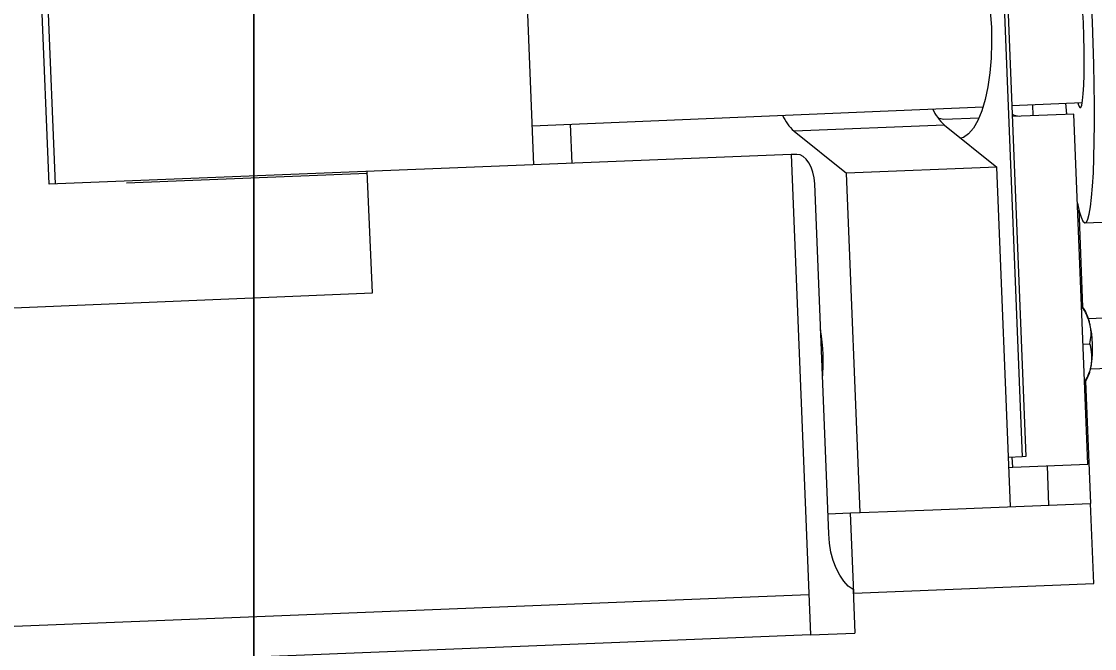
# Model space of a CAD drawing. Extents: x 9538 to 81668, y 7600 to 11751.
# Drawn here: x 15094.89 to 15100.48, y 9732.75 to 9736.01 of the extents above; entities that cross this region are included whole.
import ezdxf

# ---------------------------------------------------------------- set-up
doc = ezdxf.new("R2010")
doc.units = 0
doc.layers.add('DsnShtMinorGrid16', color=7, linetype='Continuous')
doc.layers.add('dsnStdTable', color=7, linetype='Continuous')

msp = doc.modelspace()

# ---------------------------------------------------------------- linework, layer by layer
at = {"layer": 'DsnShtMinorGrid16'}
for p, q in [((15096.0995, 9626.6588), (15096.0995, 9744.8878)), ((15096.0995, 9744.8878), (15096.0995, 9626.6588))]:
    msp.add_line(p, q, dxfattribs=at)
at = {"layer": 'dsnStdTable'}
for p, q in [((15099.9202, 9738.2258), (15100.0993, 9733.7502)), ((15099.9202, 9738.2258), (15100.0993, 9733.7502)), ((15099.9399, 9738.2266), (15100.1189, 9733.751)), ((15099.9399, 9738.2266), (15100.1189, 9733.751)), ((15097.557, 9735.2685), (15097.5073, 9736.5092)), ((15097.557, 9735.2685), (15097.5073, 9736.5092)), ((15095.034, 9735.1676), (15094.9844, 9736.4083)), ((15095.034, 9735.1676), (15094.9844, 9736.4083)), ((15095.0667, 9735.1689), (15095.017, 9736.4096)), ((15095.0667, 9735.1689), (15095.017, 9736.4096)), ((15097.5488, 9735.4723), (15099.8952, 9735.5706)), ((15097.5488, 9735.4723), (15099.8952, 9735.5706)), ((15100.0458, 9735.577), (15100.4119, 9735.5924)), ((15100.0458, 9735.577), (15100.4119, 9735.5924)), ((15100.1571, 9735.5248), (15100.1549, 9735.5816)), ((15100.1571, 9735.5248), (15100.1549, 9735.5816)), ((15100.3254, 9735.5888), (15100.3299, 9735.5317)), ((15100.3254, 9735.5888), (15100.3299, 9735.5317)), ((15099.692, 9735.5061), (15099.874, 9735.5134)), ((15099.692, 9735.5061), (15099.874, 9735.5134)), ((15100.3681, 9735.5332), (15100.0481, 9735.5204)), ((15100.3681, 9735.5332), (15100.0481, 9735.5204)), ((15100.4409, 9733.7117), (15100.3681, 9735.5332)), ((15100.4409, 9733.7117), (15100.3681, 9735.5332)), ((15097.7569, 9735.2765), (15097.7488, 9735.4801)), ((15097.7569, 9735.2765), (15097.7488, 9735.4801)), ((15099.6942, 9735.4757), (15098.9117, 9735.4444)), ((15099.6942, 9735.4757), (15098.9117, 9735.4444)), ((15098.9117, 9735.4444), (15099.1852, 9735.2253)), ((15098.9117, 9735.4444), (15099.1852, 9735.2253)), ((15099.6942, 9735.4757), (15099.9677, 9735.2565)), ((15099.6942, 9735.4757), (15099.9677, 9735.2565)), ((15098.8971, 9735.3221), (15095.034, 9735.1676)), ((15098.8971, 9735.3221), (15095.034, 9735.1676)), ((15098.926, 9735.3233), (15098.8971, 9735.3221)), ((15098.926, 9735.3233), (15098.8971, 9735.3221)), ((15098.8971, 9735.3221), (15098.997, 9732.8241)), ((15098.8971, 9735.3221), (15098.997, 9732.8241)), ((15096.69, 9735.2241), (15095.4367, 9735.174)), ((15096.69, 9735.2241), (15095.4367, 9735.174)), ((15096.7167, 9734.6034), (15096.6901, 9735.2339)), ((15096.7167, 9734.6034), (15096.6901, 9735.2339)), ((15099.9677, 9735.2565), (15099.1852, 9735.2253)), ((15099.9677, 9735.2565), (15099.1852, 9735.2253)), ((15099.2559, 9733.46), (15099.1852, 9735.2253)), ((15099.2559, 9733.46), (15099.1852, 9735.2253)), ((15100.0383, 9733.4913), (15099.9677, 9735.2565)), ((15100.0383, 9733.4913), (15099.9677, 9735.2565)), ((15099.0919, 9733.3492), (15099.019, 9735.1706)), ((15099.0919, 9733.3492), (15099.019, 9735.1706)), ((15100.3934, 9735.0395), (15100.4138, 9734.5291)), ((15100.3934, 9735.0395), (15100.4138, 9734.5291)), ((15100.4266, 9734.9675), (15100.5594, 9734.9731)), ((15100.4266, 9734.9675), (15100.5594, 9734.9731)), ((15084.2663, 9734.0772), (15096.7167, 9734.6034)), ((15084.2663, 9734.0772), (15096.7167, 9734.6034)), ((15100.4187, 9734.5225), (15100.4079, 9734.5371)), ((15100.4187, 9734.5225), (15100.4079, 9734.5371)), ((15100.8137, 9734.4825), (15100.4444, 9734.4677)), ((15100.8137, 9734.4825), (15100.4444, 9734.4677)), ((15100.416, 9734.3362), (15100.4518, 9734.3377)), ((15100.416, 9734.3362), (15100.4518, 9734.3377)), ((15100.4549, 9734.2075), (15100.8241, 9734.2222)), ((15100.4549, 9734.2075), (15100.8241, 9734.2222)), ((15100.424, 9734.1354), (15100.4336, 9734.1508)), ((15100.424, 9734.1354), (15100.4336, 9734.1508)), ((15100.4292, 9734.1438), (15100.4547, 9733.5079)), ((15100.4292, 9734.1438), (15100.4547, 9733.5079)), ((15100.0993, 9733.7502), (15100.0281, 9733.7473)), ((15100.0993, 9733.7502), (15100.0281, 9733.7473)), ((15100.0497, 9733.6961), (15100.0476, 9733.7481)), ((15100.0497, 9733.6961), (15100.0476, 9733.7481)), ((15100.1189, 9733.751), (15100.0993, 9733.7502)), ((15100.1189, 9733.751), (15100.0993, 9733.7502)), ((15100.0301, 9733.6953), (15100.0497, 9733.6961)), ((15100.0301, 9733.6953), (15100.0497, 9733.6961)), ((15100.0497, 9733.6961), (15100.4409, 9733.7117)), ((15100.0497, 9733.6961), (15100.4409, 9733.7117)), ((15100.2382, 9733.4993), (15100.23, 9733.7033)), ((15100.2382, 9733.4993), (15100.23, 9733.7033)), ((15099.6345, 9733.4751), (15100.4547, 9733.5079)), ((15099.6345, 9733.4751), (15100.4547, 9733.5079)), ((15100.4713, 9733.0916), (15100.4547, 9733.5079)), ((15100.4713, 9733.0916), (15100.4547, 9733.5079)), ((15099.0877, 9733.4533), (15099.2056, 9733.458)), ((15099.0877, 9733.4533), (15099.2056, 9733.458)), ((15099.2056, 9733.458), (15099.2057, 9733.458)), ((15099.2223, 9733.0417), (15099.2056, 9733.458)), ((15099.2056, 9733.458), (15099.2057, 9733.458)), ((15099.2223, 9733.0417), (15099.2056, 9733.458)), ((15099.2057, 9733.458), (15099.2559, 9733.46)), ((15099.2057, 9733.458), (15099.2559, 9733.46)), ((15099.2559, 9733.46), (15099.6345, 9733.4751)), ((15099.2559, 9733.46), (15099.6345, 9733.4751)), ((15099.2194, 9733.0594), (15099.2284, 9732.8334)), ((15099.2194, 9733.0594), (15099.2284, 9732.8334)), ((15099.2223, 9733.0417), (15100.4713, 9733.0916)), ((15099.2223, 9733.0417), (15100.4713, 9733.0916)), ((15098.9887, 9733.0323), (15092.0653, 9732.7554)), ((15098.9887, 9733.0323), (15092.0653, 9732.7554)), ((15099.2201, 9733.0416), (15099.2223, 9733.0417)), ((15099.2201, 9733.0416), (15099.2223, 9733.0417)), ((15098.997, 9732.8241), (15092.0736, 9732.5472)), ((15098.997, 9732.8241), (15092.0736, 9732.5472)), ((15098.997, 9732.8241), (15099.2284, 9732.8334)), ((15098.997, 9732.8241), (15099.2284, 9732.8334))]:
    msp.add_line(p, q, dxfattribs=at)
for points in [[(15100.4643, 9736.0117), (15100.4592, 9736.1223), (15100.4532, 9736.2316), (15100.4464, 9736.3384), (15100.4389, 9736.4414), (15100.4307, 9736.5395), (15100.422, 9736.6316), (15100.413, 9736.7167), (15100.4034, 9736.7937), (15100.3937, 9736.8618), (15100.3838, 9736.9203), (15100.374, 9736.9684), (15100.3642, 9737.0056), (15100.3547, 9737.0316), (15100.3455, 9737.0459), (15100.3366, 9737.0485), (15100.3284, 9737.0393), (15100.3207, 9737.0184), (15100.3137, 9736.9861), (15100.3107, 9736.9673)], [(15100.4643, 9736.0117), (15100.4592, 9736.1223), (15100.4532, 9736.2316), (15100.4464, 9736.3384), (15100.4389, 9736.4414), (15100.4307, 9736.5395), (15100.422, 9736.6316), (15100.413, 9736.7167), (15100.4034, 9736.7937), (15100.3937, 9736.8618), (15100.3838, 9736.9203), (15100.374, 9736.9684), (15100.3642, 9737.0056), (15100.3547, 9737.0316), (15100.3455, 9737.0459), (15100.3366, 9737.0485), (15100.3284, 9737.0393), (15100.3207, 9737.0184), (15100.3137, 9736.9861), (15100.3107, 9736.9673)], [(15099.7343, 9736.5488), (15099.748, 9736.545), (15099.776, 9736.5288), (15099.8033, 9736.5013), (15099.8294, 9736.4631), (15099.8537, 9736.4151), (15099.8757, 9736.3581), (15099.8951, 9736.2934), (15099.9114, 9736.2222), (15099.9241, 9736.1461), (15099.9333, 9736.0665), (15099.9386, 9735.9851), (15099.9398, 9735.9036), (15099.937, 9735.8235), (15099.9304, 9735.7466), (15099.9198, 9735.6744), (15099.9057, 9735.6083), (15099.8883, 9735.5498), (15099.8679, 9735.5), (15099.845, 9735.4598), (15099.8199, 9735.4302), (15099.7933, 9735.4118), (15099.78, 9735.407)], [(15099.7343, 9736.5488), (15099.748, 9736.545), (15099.776, 9736.5288), (15099.8033, 9736.5013), (15099.8294, 9736.4631), (15099.8537, 9736.4151), (15099.8757, 9736.3581), (15099.8951, 9736.2934), (15099.9114, 9736.2222), (15099.9241, 9736.1461), (15099.9333, 9736.0665), (15099.9386, 9735.9851), (15099.9398, 9735.9036), (15099.937, 9735.8235), (15099.9304, 9735.7466), (15099.9198, 9735.6744), (15099.9057, 9735.6083), (15099.8883, 9735.5498), (15099.8679, 9735.5), (15099.845, 9735.4598), (15099.8199, 9735.4302), (15099.7933, 9735.4118), (15099.78, 9735.407)], [(15100.4174, 9736.0097), (15100.4138, 9736.0824), (15100.4094, 9736.1532), (15100.4043, 9736.2199), (15100.3986, 9736.2809), (15100.3925, 9736.3345), (15100.3861, 9736.3791), (15100.3795, 9736.4137), (15100.3731, 9736.4372), (15100.367, 9736.4489), (15100.3612, 9736.4487), (15100.3561, 9736.4364), (15100.3534, 9736.424)], [(15100.4174, 9736.0097), (15100.4138, 9736.0824), (15100.4094, 9736.1532), (15100.4043, 9736.2199), (15100.3986, 9736.2809), (15100.3925, 9736.3345), (15100.3861, 9736.3791), (15100.3795, 9736.4137), (15100.3731, 9736.4372), (15100.367, 9736.4489), (15100.3612, 9736.4487), (15100.3561, 9736.4364), (15100.3534, 9736.424)], [(15100.3866, 9735.07), (15100.3963, 9735.028), (15100.406, 9734.9964), (15100.4153, 9734.9762), (15100.4244, 9734.9678), (15100.433, 9734.9711), (15100.4409, 9734.9861), (15100.4482, 9735.0128), (15100.4549, 9735.0507), (15100.4607, 9735.0995), (15100.4656, 9735.1586), (15100.4695, 9735.2273), (15100.4725, 9735.3048), (15100.4745, 9735.3903), (15100.4753, 9735.4828), (15100.4752, 9735.5813), (15100.474, 9735.6846), (15100.4718, 9735.7916), (15100.4685, 9735.901), (15100.4643, 9736.0117)], [(15100.3866, 9735.07), (15100.3963, 9735.028), (15100.406, 9734.9964), (15100.4153, 9734.9762), (15100.4244, 9734.9678), (15100.433, 9734.9711), (15100.4409, 9734.9861), (15100.4482, 9735.0128), (15100.4549, 9735.0507), (15100.4607, 9735.0995), (15100.4656, 9735.1586), (15100.4695, 9735.2273), (15100.4725, 9735.3048), (15100.4745, 9735.3903), (15100.4753, 9735.4828), (15100.4752, 9735.5813), (15100.474, 9735.6846), (15100.4718, 9735.7916), (15100.4685, 9735.901), (15100.4643, 9736.0117)], [(15100.3885, 9735.5914), (15100.3922, 9735.5793), (15100.3984, 9735.5675), (15100.4041, 9735.5677), (15100.4093, 9735.58), (15100.4137, 9735.6039), (15100.4173, 9735.6389), (15100.4199, 9735.6839), (15100.4215, 9735.7378), (15100.4221, 9735.7991), (15100.4216, 9735.866), (15100.42, 9735.9369), (15100.4174, 9736.0097)], [(15100.3885, 9735.5914), (15100.3922, 9735.5793), (15100.3984, 9735.5675), (15100.4041, 9735.5677), (15100.4093, 9735.58), (15100.4137, 9735.6039), (15100.4173, 9735.6389), (15100.4199, 9735.6839), (15100.4215, 9735.7378), (15100.4221, 9735.7991), (15100.4216, 9735.866), (15100.42, 9735.9369), (15100.4174, 9736.0097)], [(15099.6651, 9735.5116), (15099.6668, 9735.5109), (15099.692, 9735.5061)], [(15099.6651, 9735.5116), (15099.6668, 9735.5109), (15099.692, 9735.5061)], [(15100.0476, 9735.5319), (15100.058, 9735.5266), (15100.0833, 9735.5218)], [(15100.0476, 9735.5319), (15100.058, 9735.5266), (15100.0833, 9735.5218)], [(15099.019, 9735.1706), (15099.0162, 9735.201), (15099.0101, 9735.2301), (15099.001, 9735.2568), (15098.9892, 9735.28), (15098.9753, 9735.2989), (15098.9597, 9735.3127), (15098.9431, 9735.321), (15098.926, 9735.3233)], [(15099.019, 9735.1706), (15099.0162, 9735.201), (15099.0101, 9735.2301), (15099.001, 9735.2568), (15098.9892, 9735.28), (15098.9753, 9735.2989), (15098.9597, 9735.3127), (15098.9431, 9735.321), (15098.926, 9735.3233)], [(15099.2194, 9733.0594), (15099.1942, 9733.0779), (15099.1706, 9733.1029), (15099.1494, 9733.1339), (15099.1309, 9733.1702), (15099.1156, 9733.2108), (15099.1038, 9733.2549), (15099.0958, 9733.3014), (15099.0919, 9733.3492)], [(15099.2194, 9733.0594), (15099.1942, 9733.0779), (15099.1706, 9733.1029), (15099.1494, 9733.1339), (15099.1309, 9733.1702), (15099.1156, 9733.2108), (15099.1038, 9733.2549), (15099.0958, 9733.3014), (15099.0919, 9733.3492)]]:
    msp.add_lwpolyline(points, dxfattribs=at)
for centre, radius, start, end in [((15099.87, 9735.6681), 0.2607, 204.6173, 227.5761), ((15099.87, 9735.6681), 0.2607, 204.6173, 227.5761), ((15099.0884, 9735.6374), 0.2617, 205.0685, 227.5349), ((15099.0884, 9735.6374), 0.2617, 205.0685, 227.5349), ((15100.2255, 9734.3966), 0.2306, 11.3268, 33.0823), ((15100.2255, 9734.3966), 0.2306, 11.3268, 33.0823), ((15099.8987, 9734.3155), 0.5672, 351.7074, 12.8738), ((15099.8987, 9734.3155), 0.5672, 351.7074, 12.8738), ((15098.0447, 9734.2414), 1.0188, 355.0651, 9.5161), ((15098.0447, 9734.2414), 1.0188, 355.0651, 9.5161), ((15100.2309, 9734.2608), 0.2306, 331.4993, 353.254), ((15100.2309, 9734.2608), 0.2306, 331.4993, 353.254)]:
    msp.add_arc(centre, radius, start, end, dxfattribs=at)
for points in [[(15100.4516, 9734.4419), (15100.4423, 9734.4688), (15100.4308, 9734.5016), (15100.4115, 9734.5303), (15100.408, 9734.5356)], [(15100.4516, 9734.4419), (15100.4423, 9734.4688), (15100.4308, 9734.5016), (15100.4115, 9734.5303), (15100.408, 9734.5356)], [(15100.4518, 9734.3377), (15100.4542, 9734.3523), (15100.459, 9734.3822), (15100.4569, 9734.4176), (15100.4526, 9734.4373), (15100.4516, 9734.4419)], [(15100.4518, 9734.3377), (15100.4542, 9734.3523), (15100.459, 9734.3822), (15100.4569, 9734.4176), (15100.4526, 9734.4373), (15100.4516, 9734.4419)], [(15100.4599, 9734.2337), (15100.4613, 9734.2604), (15100.4631, 9734.2956), (15100.4541, 9734.3294), (15100.4518, 9734.3377)], [(15100.4599, 9734.2337), (15100.4613, 9734.2604), (15100.4631, 9734.2956), (15100.4541, 9734.3294), (15100.4518, 9734.3377)], [(15100.4239, 9734.1374), (15100.4302, 9734.149), (15100.4443, 9734.1751), (15100.4554, 9734.2081), (15100.4591, 9734.2291), (15100.4599, 9734.2337)], [(15100.4239, 9734.1374), (15100.4302, 9734.149), (15100.4443, 9734.1751), (15100.4554, 9734.2081), (15100.4591, 9734.2291), (15100.4599, 9734.2337)]]:
    msp.add_open_spline(points, degree=3, dxfattribs=at)

doc.saveas('drawing.dxf')
